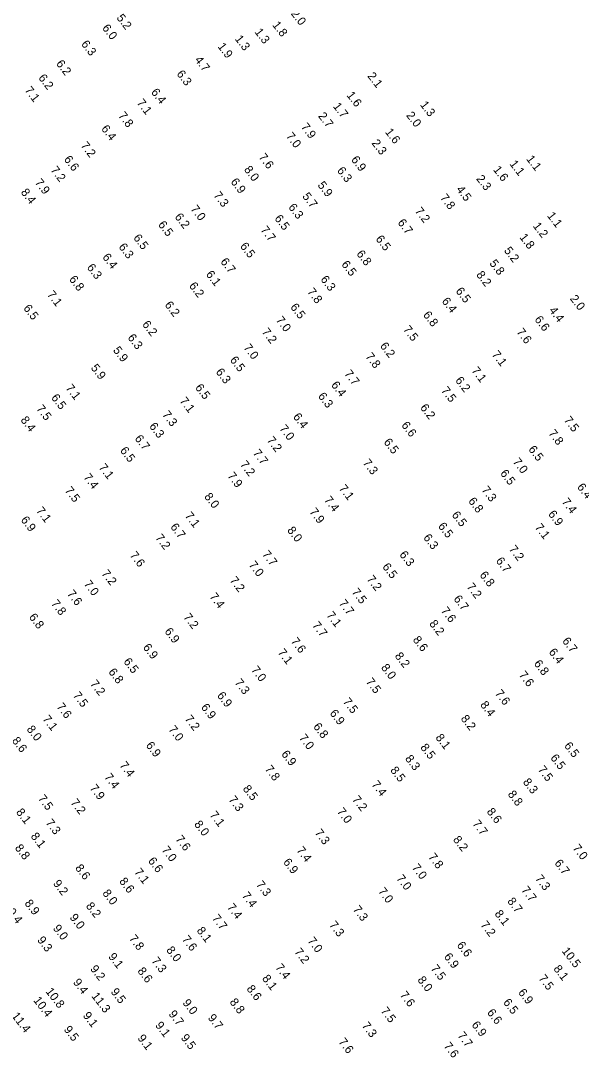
# Model space of a CAD drawing. Extents: x 815385 to 820851, y 582449 to 604245.
# Drawn here: x 818858 to 819187, y 594576 to 595182 of the extents above; entities that cross this region are included whole.
import ezdxf

# ---------------------------------------------------------------- set-up
doc = ezdxf.new("R2010")
doc.units = 0
for name, color, linetype in [('V-TOPO-SOUN-011609', 7, 'Continuous'), ('V-TOPO-SOUN-020509C', 7, 'Continuous'), ('V-TOPO-SOUN-EXCSS', 7, 'Continuous')]:
    doc.layers.add(name, color=color, linetype=linetype)

msp = doc.modelspace()

# ---------------------------------------------------------------- texts
at = {"layer": 'V-TOPO-SOUN-011609'}
for s, p in [('5.2', (818913.73, 595183.27)), ('2.0', (819016.27, 595185.74)), ('6.0', (818905.29, 595177.28)), ('1.8', (819005.36, 595179.04)), ('1.3', (818983.31, 595170.89)), ('1.3', (818994.95, 595174.93)), ('6.3', (818892.94, 595167.84)), ('1.9', (818973.18, 595166.4)), ('4.7', (818959.68, 595158.51)), ('6.2', (818878.22, 595156.32)), ('6.2', (818867.77, 595147.96)), ('6.3', (818949.06, 595150.28)), ('2.1', (819061.27, 595149.05)), ('7.1', (818859.71, 595140.7)), ('6.4', (818934.01, 595139.54)), ('7.1', (818925.67, 595133.27)), ('1.6', (819049.01, 595137.77)), ('1.7', (819041.02, 595131.22)), ('1.3', (819092.23, 595132.11)), ('7.8', (818914.78, 595125.73)), ('2.7', (819032.28, 595125.51)), ('2.0', (819084.05, 595125.9)), ('6.4', (818904.72, 595118.04)), ('7.9', (819022.15, 595119.14)), ('1.6', (819071.65, 595116.12)), ('7.0', (819013.38, 595113.69)), ('2.3', (819063.73, 595109.59)), ('7.2', (818892.64, 595108.16)), ('6.6', (818882.81, 595100.04)), ('7.6', (818997.32, 595101.37)), ('6.9', (819051.64, 595099.87)), ('1.1', (819144.84, 595097.36)), ('1.1', (819154.65, 595100.26)), ('7.2', (818874.94, 595093.75)), ('8.0', (818988.7, 595094.04)), ('6.3', (819043.36, 595093.46)), ('1.6', (819135.17, 595094.01)), ('7.9', (818865.71, 595086.39)), ('6.9', (818980.83, 595086.82)), ('5.9', (819031.95, 595084.87)), ('2.3', (819125.21, 595088.64)), ('8.4', (818857.47, 595080.69)), ('7.3', (818970.78, 595078.88)), ('5.7', (819022.98, 595078.31)), ('4.5', (819113.48, 595082.33)), ('7.8', (819103.99, 595077.47)), ('7.0', (818957.28, 595070.87)), ('6.3', (819014.73, 595071.89)), ('7.2', (819089.16, 595069.64)), ('1.1', (819166.91, 595066.91)), ('6.5', (818938.18, 595061.68)), ('6.2', (818947.93, 595066.22)), ('6.5', (819006.61, 595065.27)), ('6.7', (819079, 595062.83)), ('1.2', (819158.56, 595060.85)), ('7.7', (818998.41, 595058.58)), ('6.3', (818914.95, 595048.57)), ('6.5', (818923.59, 595053.86)), ('6.5', (818986.36, 595048.99)), ('6.5', (819066.08, 595053.21)), ('1.8', (819150.67, 595054.23)), ('6.4', (818905.43, 595042.55)), ('6.8', (819054.8, 595044.47)), ('5.2', (819141.56, 595046.41)), ('6.3', (818896.29, 595036.46)), ('6.7', (818974.85, 595039.9)), ('6.5', (819045.95, 595038.3)), ('5.8', (819133, 595038.89)), ('6.1', (818966.29, 595032.46)), ('8.2', (819125.24, 595032.2)), ('6.8', (818885.85, 595029.54)), ('6.2', (818956.36, 595025.69)), ('6.3', (819033.68, 595029.5)), ('7.1', (818872.93, 595020.54)), ('7.8', (819025.86, 595022.17)), ('6.5', (819113.13, 595022.6)), ('2.0', (819180.31, 595018.16)), ('6.5', (818858.97, 595012.53)), ('6.2', (818942.04, 595014.44)), ('6.5', (819015.9, 595013.16)), ('6.4', (819104.97, 595016.66)), ('7.0', (819007.45, 595005.54)), ('6.8', (819093.97, 595008.59)), ('4.4', (819168.01, 595011.21)), ('6.2', (818928.83, 595003.01)), ('7.5', (819082.24, 595000.06)), ('6.6', (819159.51, 595005.87)), ('6.3', (818920.24, 594995.21)), ('7.2', (818999.14, 594998.59)), ('7.6', (819148.91, 594998.54)), ('5.9', (818911.66, 594987.8)), ('7.0', (818988.41, 594989.32)), ('6.2', (819068.64, 594990.32)), ('6.5', (818980.41, 594982.08)), ('7.8', (819060.1, 594984.13)), ('7.1', (819134.38, 594985.3)), ('5.9', (818898.6, 594977.46)), ('7.1', (819122.41, 594975.82)), ('6.3', (818972.07, 594975.03)), ('7.7', (819047.67, 594973.99)), ('6.2', (819112.88, 594970.07)), ('7.1', (818883.82, 594965.57)), ('6.5', (818959.96, 594965.84)), ('6.4', (819039.91, 594967.38)), ('7.5', (819104.6, 594964.13)), ('6.5', (818875.3, 594959.9)), ('7.1', (818950.84, 594958.02)), ('6.3', (819032.18, 594960.8)), ('7.5', (818866.59, 594953.44)), ('6.2', (819092.25, 594954.07)), ('8.4', (818857.32, 594946.77)), ('7.3', (818940.62, 594949.96)), ('6.4', (819017.51, 594948.7)), ('7.5', (819176.77, 594946.71)), ('6.3', (818932.94, 594943.1)), ('7.0', (819009.47, 594941.74)), ('6.6', (819081.2, 594943.71)), ('7.8', (819167.65, 594938.95)), ('6.7', (818924.42, 594935.88)), ('7.2', (819002.1, 594934.87)), ('6.5', (819070.81, 594933.79)), ('6.5', (818915.78, 594928.87)), ('7.7', (818993.88, 594927.34)), ('6.5', (819155.88, 594929.54)), ('7.2', (818986.34, 594920.66)), ('7.3', (819058.56, 594921.58)), ('7.0', (819146.71, 594922.22)), ('7.1', (818903.28, 594918.91)), ('6.5', (819139.31, 594915.44)), ('7.4', (818894.28, 594913.1)), ('7.9', (818978.94, 594913.9)), ('7.5', (818883.35, 594905.33)), ('7.1', (819044.51, 594906.58)), ('7.3', (819128.3, 594905.66)), ('6.4', (819184.49, 594907.38)), ('8.0', (818965.3, 594901.74)), ('7.4', (819035.78, 594899.77)), ('6.8', (819120.53, 594899.09)), ('7.4', (819175.47, 594898.69)), ('7.1', (818866.48, 594893.45)), ('7.1', (818953.9, 594890.47)), ('7.9', (819027.17, 594892.81)), ('6.5', (819110.84, 594890.98)), ('6.9', (819167.49, 594891.46)), ('6.9', (818857.45, 594888.05)), ('6.7', (818945.36, 594883.91)), ('8.0', (819014.08, 594881.95)), ('6.5', (819102.76, 594884.37)), ('7.1', (819159.65, 594883.67)), ('7.2', (818936.54, 594877.51)), ('6.3', (819094.1, 594877.62)), ('7.6', (818921.52, 594867.26)), ('7.7', (818999.35, 594867.82)), ('6.3', (819080.05, 594867.65)), ('7.2', (819144.44, 594870.87)), ('7.0', (818991.45, 594861.62)), ('6.7', (819136.76, 594863.96)), ('7.2', (818904.91, 594856.51)), ('6.5', (819069.99, 594860.48)), ('6.8', (819127.19, 594855.65)), ('7.0', (818894.49, 594850.36)), ('7.2', (818980.28, 594852.5)), ('7.2', (819060.81, 594853.23)), ('7.2', (819119.56, 594848.73)), ('7.6', (818884.68, 594844.6)), ('7.4', (818968.41, 594842.94)), ('7.5', (819051.99, 594845.64)), ('7.8', (818875.29, 594838.87)), ('7.7', (819044.48, 594838.99)), ('6.7', (819111.9, 594841.6)), ('6.8', (818862.22, 594830.89)), ('7.2', (818953.09, 594830.9)), ('7.1', (819037.16, 594831.99)), ('7.6', (819104.47, 594834.64)), ('7.7', (819028.78, 594826.08)), ('8.2', (819097.59, 594827.02)), ('6.9', (818941.96, 594822.45)), ('6.9', (818929.26, 594813.1)), ('7.6', (819016.2, 594816.66)), ('8.6', (819087.93, 594817.56)), ('6.7', (819175.78, 594816.85)), ('7.1', (819008.49, 594810.09)), ('8.2', (819077.33, 594808.02)), ('6.4', (819167.83, 594810.34)), ('6.5', (818917.83, 594804.74)), ('7.0', (818992.92, 594799.87)), ('8.0', (819069.25, 594801.21)), ('6.8', (819159.1, 594803.56)), ('6.8', (818908.95, 594798.64)), ('7.6', (819150.27, 594796.9)), ('7.2', (818898.23, 594791.65)), ('7.3', (818983.18, 594792.37)), ('7.5', (819060.33, 594792.89)), ('7.5', (818888.12, 594784.83)), ('6.9', (818972.83, 594784.8)), ('7.6', (819136.26, 594786.04)), ('7.6', (818878.47, 594778.21)), ('6.9', (818963.4, 594777.87)), ('7.5', (819046.84, 594781.18)), ('8.4', (819127.54, 594779.33)), ('7.1', (818870.23, 594770.98)), ('7.2', (818953.8, 594771.05)), ('6.9', (819039.04, 594774.38)), ('8.2', (819116.12, 594771.21)), ('8.0', (818860.9, 594764.97)), ('7.0', (818944.26, 594764.89)), ('6.8', (819029.37, 594766.52)), ('8.6', (818852.24, 594758.24)), ('7.0', (819021.03, 594759.89)), ('8.1', (819101.28, 594760.07)), ('6.9', (818930.97, 594755.48)), ('8.5', (819092.37, 594754.3)), ('6.5', (819176.92, 594755.26)), ('6.9', (819010.61, 594750.35)), ('8.3', (819083.38, 594747.65)), ('6.5', (819168.84, 594748.14)), ('7.4', (818915.53, 594743.78)), ('7.8', (819000.92, 594741.56)), ('8.5', (819074.68, 594740.86)), ('7.5', (819161.45, 594741.24)), ('7.4', (818906.57, 594736.84)), ('8.3', (819152.64, 594733.93)), ('7.9', (818897.97, 594730.35)), ('8.5', (818987.96, 594729.96)), ('7.4', (819063.67, 594732.49)), ('7.2', (818886.73, 594721.81)), ('7.3', (818979.6, 594723.58)), ('7.2', (819052.29, 594723.71)), ('8.8', (819143.75, 594726.76)), ('7.0', (819043.33, 594716.53)), ('8.6', (819131.39, 594716.5)), ('7.3', (818872.02, 594709.95)), ('7.1', (818968.5, 594714.57)), ('7.7', (819123.02, 594709.41)), ('8.0', (818959.39, 594709.09)), ('7.3', (819030.24, 594704.05)), ('8.1', (818863.29, 594702.03)), ('7.6', (818948.41, 594700.37)), ('8.2', (819111.55, 594700.07)), ('8.8', (818853.96, 594695.17)), ('7.0', (818940.26, 594694)), ('7.4', (819019.55, 594693.77)), ('7.0', (819181.89, 594695.09)), ('6.6', (818932.25, 594687.55)), ('6.9', (819011.71, 594686.83)), ('7.8', (819097.01, 594689.88)), ('6.7', (819171.21, 594686.25)), ('7.1', (818924.17, 594680.99)), ('7.0', (819087.38, 594683.61)), ('8.6', (818915.33, 594675.57)), ('7.3', (818995.77, 594673.63)), ('7.0', (819078.29, 594677.25)), ('7.3', (819159.89, 594677.14)), ('8.0', (818905.46, 594668.57)), ('7.4', (818987.42, 594667.11)), ('7.0', (819067.56, 594669.64)), ('7.7', (819151.74, 594670.44)), ('8.2', (818895.72, 594661.05)), ('7.4', (818978.74, 594660.29)), ('8.7', (819143.49, 594663.83)), ('7.3', (819052.7, 594659.03)), ('8.1', (819136.02, 594656.45)), ('9.0', (818886.18, 594654.29)), ('7.7', (818969.91, 594653.83)), ('7.3', (819038.77, 594649.91)), ('7.2', (819127.74, 594649.96)), ('9.0', (818876.37, 594647.9)), ('8.1', (818960.88, 594646.59)), ('9.3', (818867.12, 594640.99)), ('7.6', (818952.21, 594641.45)), ('7.0', (819026.04, 594640.52)), ('6.6', (819113.82, 594637.97)), ('8.0', (818942.98, 594635.12)), ('7.2', (819018.26, 594634.07)), ('6.9', (819106.21, 594631.21)), ('10.5 ', (819175.51, 594634.61)), ('7.3', (818934.31, 594628.77)), ('7.4', (819007.08, 594624.89)), ('7.5', (819098.48, 594624.29)), ('8.6', (818926.04, 594622.79)), ('8.1', (818999.32, 594618.42)), ('7.5', (819161.89, 594618.5)), ('8.1', (819170.62, 594624.13)), ('8.6', (818990.19, 594612.34)), ('8.0', (819090.68, 594617.57)), ('11.3 ', (818899.01, 594608.07)), ('9.5', (818910.33, 594610.58)), ('7.6', (819080.3, 594608.7)), ('6.9', (819149.88, 594610.21)), ('8.8', (818980.25, 594604.56)), ('6.5', (819141.05, 594604.37)), ('9.1', (818893.94, 594596.61)), ('9.7', (818967.4, 594595.31)), ('7.5', (819069.08, 594599.34)), ('6.6', (819131.57, 594598.37)), ('7.3', (819057.94, 594590.67)), ('6.9', (819122.5, 594591.15)), ('9.5', (818951.52, 594583.55)), ('7.7', (819114.22, 594584.84)), ('7.6', (819044.23, 594581.18)), ('7.6', (819106.09, 594578.69))]:
    msp.add_text(s, height=5, rotation=307.782, dxfattribs=at).set_placement(p)
at = {"layer": 'V-TOPO-SOUN-020509C'}
for s, p in [('10.8 ', (818872.03, 594610.79)), ('10.4 ', (818864.84, 594605.59)), ('11.4 ', (818852.09, 594596.4))]:
    msp.add_text(s, height=5, rotation=307.782, dxfattribs=at).set_placement(p)
at = {"layer": 'V-TOPO-SOUN-EXCSS'}
for s, p in [('7.5', (818867.54, 594724.24)), ('8.1', (818854.68, 594716.2)), ('8.6', (818889.4, 594683.37)), ('9.2', (818876.42, 594674.26)), ('8.9', (818859.65, 594662.63)), ('10.4 ', (818847.29, 594660.51)), ('7.8', (818921.08, 594641.93)), ('9.1', (818908.89, 594631.25)), ('9.2', (818898.22, 594624.09)), ('9.4', (818888.17, 594616.15)), ('9.0', (818952.54, 594604.11)), ('9.7', (818944.37, 594597.5)), ('9.5', (818882.72, 594588.42)), ('9.1', (818936.48, 594590.88)), ('9.1', (818926.07, 594583.33))]:
    msp.add_text(s, height=5, rotation=307.782, dxfattribs=at).set_placement(p)

doc.saveas('drawing.dxf')
